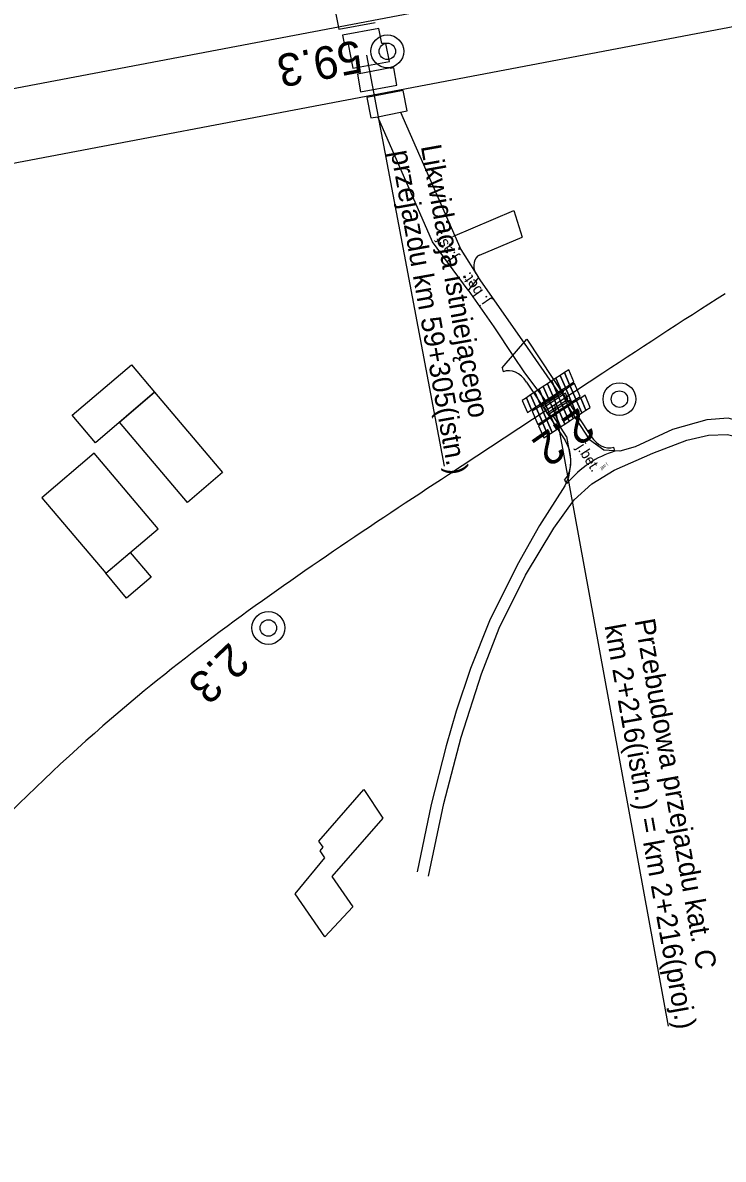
# Model space of a CAD drawing. Extents: x 6541740 to 6566395, y 5525066 to 5530361.
# Drawn here: x 6557718.7 to 6557761.7, y 5526198.5 to 5526268.2 of the extents above; entities that cross this region are included whole.
import ezdxf

# ---------------------------------------------------------------- set-up
doc = ezdxf.new("R2010")
doc.units = 0
for name, color, linetype in [('Domyślna', 7, 'Continuous'), ('ps_wymiarowanie', 7, 'Continuous'), ('TOR_PRZEK_P-komponent', 7, 'Continuous'), ('TOR_PRZEK_P-teren istniejacy', 7, 'Continuous'), ('TOR_PS_OPIS_T-opis geometrii-wzdluz_cz torowa', 7, 'Continuous'), ('TOR_PS_OPIS_T-symbole geometrii', 7, 'Continuous'), ('TOR_PS_T-wypelnienia', 7, 'Continuous'), ('TOR_RAMKI-ramka+tabelka 1', 7, 'Continuous')]:
    doc.layers.add(name, color=color, linetype=linetype)

# ---------------------------------------------------------------- blocks, each defined once
blk = doc.blocks.new('4010_1')
at = {"layer": 'Domyślna'}
for radius in [0.75, 0.375]:
    blk.add_circle((0, 0), radius, dxfattribs=at)

msp = doc.modelspace()

# ---------------------------------------------------------------- linework, layer by layer
at = {"layer": 'Domyślna'}
for points in [[(6557752.497, 5526246.203), (6557752.178, 5526246.944), (6557751.918, 5526246.773), (6557752.237, 5526246.032)], [(6557752.497, 5526246.203), (6557752.178, 5526246.944), (6557751.918, 5526246.773), (6557752.237, 5526246.032)], [(6557751.458, 5526245.52), (6557751.139, 5526246.261), (6557750.879, 5526246.09), (6557751.198, 5526245.349)], [(6557751.458, 5526245.52), (6557751.139, 5526246.261), (6557750.879, 5526246.09), (6557751.198, 5526245.349)], [(6557751.718, 5526245.69), (6557751.399, 5526246.432), (6557751.139, 5526246.261), (6557751.458, 5526245.52)], [(6557751.718, 5526245.69), (6557751.399, 5526246.432), (6557751.139, 5526246.261), (6557751.458, 5526245.52)], [(6557751.977, 5526245.861), (6557751.658, 5526246.602), (6557751.399, 5526246.432), (6557751.718, 5526245.69)], [(6557751.977, 5526245.861), (6557751.658, 5526246.602), (6557751.399, 5526246.432), (6557751.718, 5526245.69)], [(6557752.237, 5526246.032), (6557751.918, 5526246.773), (6557751.658, 5526246.602), (6557751.977, 5526245.861)], [(6557752.237, 5526246.032), (6557751.918, 5526246.773), (6557751.658, 5526246.602), (6557751.977, 5526245.861)], [(6557750.419, 5526244.836), (6557750.1, 5526245.578), (6557749.841, 5526245.407), (6557750.16, 5526244.666)], [(6557750.419, 5526244.836), (6557750.1, 5526245.578), (6557749.841, 5526245.407), (6557750.16, 5526244.666)], [(6557750.679, 5526245.007), (6557750.36, 5526245.749), (6557750.1, 5526245.578), (6557750.419, 5526244.836)], [(6557750.679, 5526245.007), (6557750.36, 5526245.749), (6557750.1, 5526245.578), (6557750.419, 5526244.836)], [(6557750.939, 5526245.178), (6557750.62, 5526245.919), (6557750.36, 5526245.749), (6557750.679, 5526245.007)], [(6557750.939, 5526245.178), (6557750.62, 5526245.919), (6557750.36, 5526245.749), (6557750.679, 5526245.007)], [(6557751.198, 5526245.349), (6557750.879, 5526246.09), (6557750.62, 5526245.919), (6557750.939, 5526245.178)], [(6557751.198, 5526245.349), (6557750.879, 5526246.09), (6557750.62, 5526245.919), (6557750.939, 5526245.178)], [(6557752.103, 5526244.794), (6557751.757, 5526245.598), (6557751.498, 5526245.427), (6557751.843, 5526244.624)], [(6557752.103, 5526244.794), (6557751.757, 5526245.598), (6557751.498, 5526245.427), (6557751.843, 5526244.624)], [(6557752.362, 5526244.965), (6557752.017, 5526245.768), (6557751.757, 5526245.598), (6557752.103, 5526244.794)], [(6557752.362, 5526244.965), (6557752.017, 5526245.768), (6557751.757, 5526245.598), (6557752.103, 5526244.794)], [(6557752.622, 5526245.136), (6557752.277, 5526245.939), (6557752.017, 5526245.768), (6557752.362, 5526244.965)], [(6557752.622, 5526245.136), (6557752.277, 5526245.939), (6557752.017, 5526245.768), (6557752.362, 5526244.965)], [(6557752.882, 5526245.307), (6557752.536, 5526246.11), (6557752.277, 5526245.939), (6557752.622, 5526245.136)], [(6557752.882, 5526245.307), (6557752.536, 5526246.11), (6557752.277, 5526245.939), (6557752.622, 5526245.136)], [(6557749.9, 5526244.495), (6557749.581, 5526245.236), (6557749.321, 5526245.066), (6557749.64, 5526244.324)], [(6557749.9, 5526244.495), (6557749.581, 5526245.236), (6557749.321, 5526245.066), (6557749.64, 5526244.324)], [(6557750.16, 5526244.666), (6557749.841, 5526245.407), (6557749.581, 5526245.236), (6557749.9, 5526244.495)], [(6557750.16, 5526244.666), (6557749.841, 5526245.407), (6557749.581, 5526245.236), (6557749.9, 5526244.495)], [(6557751.064, 5526244.111), (6557750.719, 5526244.915), (6557750.459, 5526244.744), (6557750.804, 5526243.941)], [(6557751.064, 5526244.111), (6557750.719, 5526244.915), (6557750.459, 5526244.744), (6557750.804, 5526243.941)], [(6557751.324, 5526244.282), (6557750.978, 5526245.085), (6557750.719, 5526244.915), (6557751.064, 5526244.111)], [(6557751.324, 5526244.282), (6557750.978, 5526245.085), (6557750.719, 5526244.915), (6557751.064, 5526244.111)], [(6557751.583, 5526244.453), (6557751.238, 5526245.256), (6557750.978, 5526245.085), (6557751.324, 5526244.282)], [(6557751.583, 5526244.453), (6557751.238, 5526245.256), (6557750.978, 5526245.085), (6557751.324, 5526244.282)], [(6557751.843, 5526244.624), (6557751.498, 5526245.427), (6557751.238, 5526245.256), (6557751.583, 5526244.453)], [(6557751.843, 5526244.624), (6557751.498, 5526245.427), (6557751.238, 5526245.256), (6557751.583, 5526244.453)], [(6557752.721, 5526244.131), (6557752.402, 5526244.873), (6557752.143, 5526244.702), (6557752.461, 5526243.96)], [(6557752.721, 5526244.131), (6557752.402, 5526244.873), (6557752.143, 5526244.702), (6557752.461, 5526243.96)], [(6557752.981, 5526244.302), (6557752.662, 5526245.043), (6557752.402, 5526244.873), (6557752.721, 5526244.131)], [(6557752.981, 5526244.302), (6557752.662, 5526245.043), (6557752.402, 5526244.873), (6557752.721, 5526244.131)], [(6557753.24, 5526244.473), (6557752.922, 5526245.214), (6557752.662, 5526245.043), (6557752.981, 5526244.302)], [(6557753.24, 5526244.473), (6557752.922, 5526245.214), (6557752.662, 5526245.043), (6557752.981, 5526244.302)], [(6557753.5, 5526244.643), (6557753.181, 5526245.385), (6557752.922, 5526245.214), (6557753.24, 5526244.473)], [(6557753.5, 5526244.643), (6557753.181, 5526245.385), (6557752.922, 5526245.214), (6557753.24, 5526244.473)], [(6557750.545, 5526243.77), (6557750.199, 5526244.573), (6557749.94, 5526244.402), (6557750.285, 5526243.599)], [(6557750.545, 5526243.77), (6557750.199, 5526244.573), (6557749.94, 5526244.402), (6557750.285, 5526243.599)], [(6557750.804, 5526243.941), (6557750.459, 5526244.744), (6557750.199, 5526244.573), (6557750.545, 5526243.77)], [(6557750.804, 5526243.941), (6557750.459, 5526244.744), (6557750.199, 5526244.573), (6557750.545, 5526243.77)], [(6557751.682, 5526243.448), (6557751.364, 5526244.189), (6557751.104, 5526244.019), (6557751.423, 5526243.277)], [(6557751.682, 5526243.448), (6557751.364, 5526244.189), (6557751.104, 5526244.019), (6557751.423, 5526243.277)], [(6557751.942, 5526243.619), (6557751.623, 5526244.36), (6557751.364, 5526244.189), (6557751.682, 5526243.448)], [(6557751.942, 5526243.619), (6557751.623, 5526244.36), (6557751.364, 5526244.189), (6557751.682, 5526243.448)], [(6557752.202, 5526243.79), (6557751.883, 5526244.531), (6557751.623, 5526244.36), (6557751.942, 5526243.619)], [(6557752.202, 5526243.79), (6557751.883, 5526244.531), (6557751.623, 5526244.36), (6557751.942, 5526243.619)], [(6557752.461, 5526243.96), (6557752.143, 5526244.702), (6557751.883, 5526244.531), (6557752.202, 5526243.79)], [(6557752.461, 5526243.96), (6557752.143, 5526244.702), (6557751.883, 5526244.531), (6557752.202, 5526243.79)], [(6557750.903, 5526242.936), (6557750.585, 5526243.677), (6557750.325, 5526243.506), (6557750.644, 5526242.765)], [(6557750.903, 5526242.936), (6557750.585, 5526243.677), (6557750.325, 5526243.506), (6557750.644, 5526242.765)], [(6557751.163, 5526243.107), (6557750.844, 5526243.848), (6557750.585, 5526243.677), (6557750.903, 5526242.936)], [(6557751.163, 5526243.107), (6557750.844, 5526243.848), (6557750.585, 5526243.677), (6557750.903, 5526242.936)], [(6557751.423, 5526243.277), (6557751.104, 5526244.019), (6557750.844, 5526243.848), (6557751.163, 5526243.107)], [(6557751.423, 5526243.277), (6557751.104, 5526244.019), (6557750.844, 5526243.848), (6557751.163, 5526243.107)]]:
    msp.add_lwpolyline(points, close=True, dxfattribs=at)
at = {"layer": 'ps_wymiarowanie'}
for p, q in [((6557736.827, 5526218.01), (6557739.593, 5526221.195)), ((6557736.827, 5526218.01), (6557739.593, 5526221.195)), ((6557739.593, 5526221.195), (6557740.758, 5526219.437)), ((6557739.593, 5526221.195), (6557740.758, 5526219.437)), ((6557740.758, 5526219.437), (6557737.642, 5526215.85)), ((6557740.758, 5526219.437), (6557737.642, 5526215.85)), ((6557737.113, 5526217.656), (6557736.827, 5526218.01)), ((6557737.113, 5526217.656), (6557736.827, 5526218.01)), ((6557736.918, 5526217.422), (6557737.113, 5526217.656)), ((6557736.918, 5526217.422), (6557737.113, 5526217.656)), ((6557735.381, 5526214.797), (6557737.208, 5526216.996)), ((6557735.381, 5526214.797), (6557737.208, 5526216.996)), ((6557737.208, 5526216.996), (6557736.918, 5526217.422)), ((6557737.208, 5526216.996), (6557736.918, 5526217.422)), ((6557737.642, 5526215.85), (6557738.919, 5526213.983)), ((6557737.642, 5526215.85), (6557738.919, 5526213.983)), ((6557737.199, 5526212.148), (6557735.381, 5526214.797)), ((6557738.919, 5526213.983), (6557737.199, 5526212.148))]:
    msp.add_line(p, q, dxfattribs=at)
for points in [[(6557726.754, 5526245.564), (6557723.115, 5526242.475), (6557721.685, 5526244.161), (6557725.324, 5526247.249)], [(6557726.754, 5526245.564), (6557723.115, 5526242.475), (6557721.685, 5526244.161), (6557725.324, 5526247.249)], [(6557730.931, 5526240.641), (6557728.775, 5526238.811), (6557724.598, 5526243.734), (6557726.754, 5526245.564)], [(6557730.931, 5526240.641), (6557728.775, 5526238.811), (6557724.598, 5526243.734), (6557726.754, 5526245.564)], [(6557723.04, 5526241.823), (6557719.819, 5526239.089), (6557723.749, 5526234.458), (6557726.97, 5526237.192)], [(6557723.04, 5526241.823), (6557719.819, 5526239.089), (6557723.749, 5526234.458), (6557726.97, 5526237.192)], [(6557723.749, 5526234.458), (6557725.249, 5526235.731), (6557726.536, 5526234.213), (6557725.037, 5526232.941)], [(6557723.749, 5526234.458), (6557725.249, 5526235.731), (6557726.536, 5526234.213), (6557725.037, 5526232.941)]]:
    msp.add_lwpolyline(points, close=True, dxfattribs=at)
at = {"layer": 'TOR_PRZEK_P-komponent'}
for p, q in [((6557887.094, 5526296.236), (6557489.207, 5526220.816)), ((6557816.588, 5526278.292), (6557431.956, 5526205.384)), ((6557754.277, 5526246.74), (6557744.802, 5526240.508))]:
    msp.add_line(p, q, dxfattribs=at)
for points in [[(6557761.791, 5526251.61), (6557761.288, 5526251.292), (6557760.785, 5526250.973), (6557760.282, 5526250.652), (6557759.78, 5526250.33), (6557759.278, 5526250.007), (6557758.777, 5526249.683), (6557758.276, 5526249.359), (6557757.775, 5526249.033), (6557757.275, 5526248.707), (6557756.775, 5526248.38), (6557756.275, 5526248.052), (6557755.776, 5526247.724), (6557755.276, 5526247.396), (6557754.777, 5526247.068), (6557754.277, 5526246.74)], [(6557744.802, 5526240.508), (6557744.36, 5526240.217), (6557743.917, 5526239.926), (6557743.474, 5526239.635), (6557743.032, 5526239.343), (6557742.59, 5526239.052), (6557742.147, 5526238.76), (6557741.705, 5526238.467), (6557741.263, 5526238.175), (6557740.822, 5526237.882), (6557740.38, 5526237.588), (6557739.939, 5526237.294), (6557739.498, 5526236.999), (6557739.057, 5526236.703), (6557738.617, 5526236.407), (6557738.177, 5526236.11), (6557737.737, 5526235.812), (6557737.298, 5526235.513), (6557736.859, 5526235.213), (6557736.421, 5526234.912), (6557735.983, 5526234.61), (6557735.546, 5526234.307), (6557735.109, 5526234.003), (6557734.673, 5526233.697), (6557734.237, 5526233.39), (6557733.802, 5526233.082), (6557733.368, 5526232.772), (6557732.934, 5526232.461), (6557732.501, 5526232.148), (6557732.069, 5526231.834), (6557731.637, 5526231.518), (6557731.207, 5526231.2), (6557730.777, 5526230.881), (6557730.348, 5526230.56), (6557729.919, 5526230.237), (6557729.492, 5526229.912), (6557729.066, 5526229.585), (6557728.641, 5526229.256), (6557728.216, 5526228.925), (6557727.793, 5526228.592), (6557727.371, 5526228.257), (6557726.95, 5526227.919), (6557726.53, 5526227.58), (6557726.111, 5526227.238), (6557725.693, 5526226.893)]]:
    msp.add_lwpolyline(points, dxfattribs=at)
msp.add_ellipse((6557802.903, 5526076.358), major_axis=(-33.081, 171.774), ratio=0.728859, start_param=0.380482, end_param=0.707835, dxfattribs=at)
at = {"layer": 'TOR_PS_OPIS_T-opis geometrii-wzdluz_cz torowa'}
for p, q in [((6557739.759, 5526266.248), (6557744.538, 5526241.038)), ((6557758.308, 5526206.663), (6557751.327, 5526244.8))]:
    msp.add_line(p, q, dxfattribs=at)
at = {"layer": 'TOR_PS_OPIS_T-symbole geometrii'}
for p, q in [((6557745.063, 5526255.128), (6557748.813, 5526256.723)), ((6557745.063, 5526255.128), (6557748.813, 5526256.723)), ((6557748.813, 5526256.723), (6557749.324, 5526255.096)), ((6557748.813, 5526256.723), (6557749.324, 5526255.096)), ((6557746.694, 5526253.978), (6557749.324, 5526255.096)), ((6557746.694, 5526253.978), (6557749.324, 5526255.096)), ((6557748.085, 5526247.075), (6557749.607, 5526248.824)), ((6557748.085, 5526247.075), (6557749.607, 5526248.824)), ((6557749.607, 5526248.824), (6557753.56, 5526242.85)), ((6557749.607, 5526248.824), (6557753.56, 5526242.85)), ((6557748.085, 5526247.075), (6557748.155, 5526246.828)), ((6557748.085, 5526247.075), (6557748.155, 5526246.828)), ((6557749.595, 5526246.193), (6557751.936, 5526242.655)), ((6557749.595, 5526246.193), (6557751.936, 5526242.655)), ((6557755.005, 5526241.947), (6557754.943, 5526242.196)), ((6557755.005, 5526241.947), (6557754.943, 5526242.196)), ((6557751.932, 5526240.164), (6557752.067, 5526239.965)), ((6557751.932, 5526240.164), (6557752.067, 5526239.965))]:
    msp.add_line(p, q, dxfattribs=at)
for centre, major_axis, start_param, end_param in [((6557746.924, 5526253.246), (-0.146, 0.758), 0.155482, 1.932818), ((6557746.924, 5526253.246), (-0.146, 0.758), 0.155482, 1.932818), ((6557748.644, 5526245.101), (-0.341, 1.768), 5.231089, 6.401082), ((6557748.644, 5526245.101), (-0.341, 1.768), 5.231089, 6.401082), ((6557754.51, 5526243.942), (0.341, -1.768), 5.231089, 6.35522), ((6557754.51, 5526243.942), (0.341, -1.768), 5.231089, 6.35522), ((6557750.985, 5526241.563), (0.341, -1.768), 0.531185, 2.089497), ((6557750.985, 5526241.563), (0.341, -1.768), 0.531185, 2.089497), ((6557757.475, 5526231.971), (1.946, -10.104), 3.213628, 3.672777), ((6557757.475, 5526231.971), (1.946, -10.104), 3.213628, 3.672777)]:
    msp.add_ellipse(centre, major_axis=major_axis, ratio=0.728859, start_param=start_param, end_param=end_param, dxfattribs=at)
at = {"layer": 'TOR_PS_T-wypelnienia'}
for p, q in [((6557740.465, 5526262.476), (6557741.86, 5526262.748)), ((6557740.465, 5526262.476), (6557741.86, 5526262.748)), ((6557750.761, 5526245.045), (6557751.562, 5526245.58)), ((6557750.761, 5526245.045), (6557751.562, 5526245.58)), ((6557751.203, 5526244.159), (6557752.089, 5526244.76)), ((6557751.203, 5526244.159), (6557752.089, 5526244.76))]:
    msp.add_line(p, q, dxfattribs=at)
for points in [[(6557740.099, 5526269.291), (6557737.87, 5526268.881), (6557738.064, 5526267.853), (6557740.289, 5526268.262)], [(6557740.099, 5526269.291), (6557737.87, 5526268.881), (6557738.064, 5526267.853), (6557740.289, 5526268.262)], [(6557740.531, 5526267.9), (6557738.291, 5526267.488), (6557738.406, 5526266.871), (6557738.647, 5526266.928), (6557738.919, 5526265.448), (6557741.168, 5526265.863)], [(6557740.531, 5526267.9), (6557738.291, 5526267.488), (6557738.406, 5526266.871), (6557738.647, 5526266.928), (6557738.919, 5526265.448), (6557741.168, 5526265.863)], [(6557741.168, 5526265.863), (6557740.959, 5526266.98), (6557740.713, 5526266.98), (6557740.531, 5526267.9)], [(6557741.168, 5526265.863), (6557740.959, 5526266.98), (6557740.713, 5526266.98), (6557740.531, 5526267.9)], [(6557741.241, 5526265.469), (6557739.204, 5526265.094), (6557739.404, 5526264.001), (6557741.635, 5526264.412)], [(6557741.241, 5526265.469), (6557739.204, 5526265.094), (6557739.404, 5526264.001), (6557741.635, 5526264.412)], [(6557741.635, 5526264.412), (6557741.436, 5526265.481), (6557741.248, 5526265.435), (6557741.241, 5526265.469)], [(6557741.635, 5526264.412), (6557741.436, 5526265.481), (6557741.248, 5526265.435), (6557741.241, 5526265.469)], [(6557741.86, 5526262.748), (6557742.253, 5526262.834), (6557742.024, 5526264.078), (6557739.788, 5526263.665)], [(6557741.86, 5526262.748), (6557742.253, 5526262.834), (6557742.024, 5526264.078), (6557739.788, 5526263.665)], [(6557739.788, 5526263.665), (6557740.022, 5526262.4), (6557740.465, 5526262.476)], [(6557739.788, 5526263.665), (6557740.022, 5526262.4), (6557740.465, 5526262.476)], [(6557741.86, 5526262.748), (6557745.558, 5526254.32), (6557746.642, 5526252.606), (6557746.04, 5526251.88), (6557746.002, 5526251.834), (6557743.817, 5526254.804), (6557740.465, 5526262.476)], [(6557751.562, 5526245.58), (6557749.464, 5526248.576), (6557746.642, 5526252.606)], [(6557751.562, 5526245.58), (6557749.464, 5526248.576), (6557746.642, 5526252.606)], [(6557746.002, 5526251.834), (6557747.576, 5526249.581), (6557748.785, 5526247.773), (6557749.424, 5526246.816), (6557750.761, 5526245.045)], [(6557750.761, 5526245.045), (6557750.485, 5526244.863), (6557750.552, 5526244.722), (6557751.862, 5526245.584)], [(6557750.761, 5526245.045), (6557750.485, 5526244.863), (6557750.552, 5526244.722), (6557751.862, 5526245.584)], [(6557752.135, 5526245.148), (6557751.985, 5526245.506), (6557750.687, 5526244.652)], [(6557752.135, 5526245.148), (6557751.985, 5526245.506), (6557750.687, 5526244.652)], [(6557751.862, 5526245.584), (6557751.798, 5526245.737), (6557751.562, 5526245.58)], [(6557751.862, 5526245.584), (6557751.798, 5526245.737), (6557751.562, 5526245.58)], [(6557750.687, 5526244.652), (6557750.834, 5526244.292), (6557752.135, 5526245.148)], [(6557750.687, 5526244.652), (6557750.834, 5526244.292), (6557752.135, 5526245.148)], [(6557752.24, 5526245.058), (6557750.949, 5526244.209), (6557751.024, 5526244.03), (6557751.203, 5526244.159)], [(6557752.24, 5526245.058), (6557750.949, 5526244.209), (6557751.024, 5526244.03), (6557751.203, 5526244.159)], [(6557752.089, 5526244.76), (6557752.303, 5526244.915), (6557752.24, 5526245.058)], [(6557752.089, 5526244.76), (6557752.303, 5526244.915), (6557752.24, 5526245.058)], [(6557752.037, 5526242.858), (6557752.037, 5526242.858), (6557752.037, 5526242.858), (6557751.203, 5526244.159)], [(6557752.089, 5526244.76), (6557753.459, 5526242.652), (6557753.459, 5526242.652), (6557753.459, 5526242.652)], [(6557777.26, 5526232.507), (6557773.351, 5526235.942), (6557768.222, 5526240.229), (6557765.172, 5526242.691), (6557763.552, 5526243.536), (6557761.968, 5526243.977), (6557760.67, 5526243.882), (6557758.545, 5526243.288), (6557756.262, 5526242.211), (6557755.315, 5526241.954), (6557754.339, 5526242.006), (6557753.459, 5526242.652)], [(6557777.26, 5526232.507), (6557773.351, 5526235.942), (6557768.222, 5526240.229), (6557765.172, 5526242.691), (6557763.552, 5526243.536), (6557761.968, 5526243.977), (6557760.67, 5526243.882), (6557758.545, 5526243.288), (6557756.262, 5526242.211), (6557755.315, 5526241.954), (6557754.339, 5526242.006), (6557753.459, 5526242.652)], [(6557752.037, 5526242.858), (6557752.293, 5526241.474), (6557752.287, 5526241.139), (6557752.167, 5526240.357), (6557751.949, 5526239.828), (6557750.382, 5526237.392), (6557749.009, 5526234.967), (6557747.307, 5526231.535), (6557746.157, 5526228.626), (6557745.276, 5526225.996), (6557744.665, 5526223.864), (6557743.73, 5526220.264), (6557742.877, 5526216.143)], [(6557752.037, 5526242.858), (6557752.293, 5526241.474), (6557752.287, 5526241.139), (6557752.167, 5526240.357), (6557751.949, 5526239.828), (6557750.382, 5526237.392), (6557749.009, 5526234.967), (6557747.307, 5526231.535), (6557746.157, 5526228.626), (6557745.276, 5526225.996), (6557744.665, 5526223.864), (6557743.73, 5526220.264), (6557742.877, 5526216.143)], [(6557743.576, 5526215.868), (6557744.506, 5526220.33), (6557745.585, 5526224.401), (6557746.825, 5526228.28), (6557747.907, 5526231.086), (6557749.523, 5526234.349), (6557751.267, 5526237.224), (6557752.515, 5526238.967), (6557753.599, 5526239.941), (6557754.972, 5526240.78), (6557757.348, 5526241.835), (6557759.427, 5526242.631), (6557760.758, 5526242.942), (6557761.932, 5526242.975), (6557763.141, 5526242.66), (6557764.475, 5526242.031), (6557765.953, 5526241.121), (6557768.818, 5526238.622), (6557772.22, 5526235.945), (6557774.187, 5526234.167), (6557777.061, 5526231.594)], [(6557743.576, 5526215.868), (6557744.506, 5526220.33), (6557745.585, 5526224.401), (6557746.825, 5526228.28), (6557747.907, 5526231.086), (6557749.523, 5526234.349), (6557751.267, 5526237.224), (6557752.515, 5526238.967), (6557753.599, 5526239.941), (6557754.972, 5526240.78), (6557757.348, 5526241.835), (6557759.427, 5526242.631), (6557760.758, 5526242.942), (6557761.932, 5526242.975), (6557763.141, 5526242.66), (6557764.475, 5526242.031), (6557765.953, 5526241.121), (6557768.818, 5526238.622), (6557772.22, 5526235.945), (6557774.187, 5526234.167), (6557777.061, 5526231.594)]]:
    msp.add_lwpolyline(points, dxfattribs=at)

# ---------------------------------------------------------------- block references
at = {"layer": 'TOR_RAMKI-ramka+tabelka 1', "xscale": 1.345963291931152, "yscale": 1.345963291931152}
msp.add_blockref('4010_1', (6557741.043, 5526266.491), dxfattribs=at)
at = {"layer": 'TOR_RAMKI-ramka+tabelka 1', "xscale": 1.3459632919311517, "yscale": 1.3459632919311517}
for p, rotation in [((6557755.296, 5526245.147), -26.87285064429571), ((6557733.738, 5526231.104), -23.048811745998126)]:
    msp.add_blockref('4010_1', p, dxfattribs=dict(at, rotation=rotation))

# ---------------------------------------------------------------- texts
at = {"layer": 'TOR_PRZEK_P-teren istniejacy'}
for s, height, rotation, p in [('j.asf.', 0.6571, 123.64764, (6557745.376, 5526253.913)), ('j.asf.', 0.6571, 123.64764, (6557745.376, 5526253.913)), ('j. bet.', 0.6764, 124.82073, (6557747.349, 5526251.195)), ('j. bet.', 0.6764, 124.82073, (6557747.349, 5526251.195)), ('j.bet.', 0.6405, 302.66883, (6557752.633, 5526242.179)), ('j.asf.', 0.1981, 214.65664, (6557754.513, 5526241.225))]:
    msp.add_text(s, height=height, rotation=rotation, dxfattribs=at).set_placement(p)
at = {"layer": 'TOR_PS_OPIS_T-opis geometrii-wzdluz_cz torowa'}
for s, p in [('przejazdu km 59+305(istn.) ', (6557741.25, 5526260.333)), ('Likwidacja istniejącego ', (6557743.096, 5526260.662)), ('Przebudowa przejazdu kat. C ', (6557756.221, 5526231.568)), ('km 2+216(istn.) = km 2+216(proj.)', (6557754.375, 5526231.239))]:
    msp.add_text(s, height=1.25, rotation=280.11173, dxfattribs=at).set_placement(p)
at = {"layer": 'TOR_RAMKI-ramka+tabelka 1'}
for s, rotation, p in [('59.3', 190.76907, (6557739.269, 5526267.198)), ('2.2', 214.9905, (6557752.839, 5526244.679)), ('2.3', 223.35068, (6557731.382, 5526230.291))]:
    msp.add_text(s, height=2, rotation=rotation, dxfattribs=at).set_placement(p)

doc.saveas('drawing.dxf')
